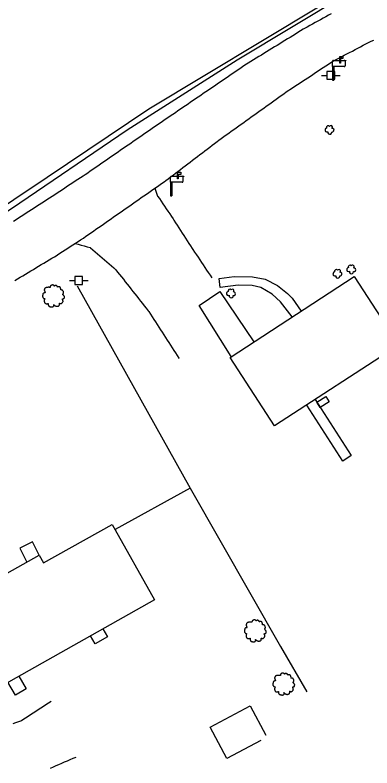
# Model space of a CAD drawing. Extents: x 1901471 to 1963503, y 756461 to 799997.
# Drawn here: x 1930422.7 to 1930538.8, y 773036.7 to 773281.7 of the extents above; entities that cross this region are included whole.
import ezdxf

# ---------------------------------------------------------------- set-up
doc = ezdxf.new("R2010")
doc.units = 0
for name, color, linetype in [('Default', 7, 'Continuous'), ('RD_EX_Bldg', 7, 'Continuous'), ('RD_EX_BldgApp', 7, 'Continuous'), ('RD_EX_Conc', 7, 'Continuous'), ('RD_EX_Driveway', 7, 'Continuous'), ('RD_EX_Fence_Other', 7, 'Continuous'), ('RD_EX_Road', 7, 'Continuous'), ('RD_EX_UT', 7, 'Continuous'), ('RD_EX_VEG', 7, 'Continuous')]:
    doc.layers.add(name, color=color, linetype=linetype)

# ---------------------------------------------------------------- blocks, each defined once
blk = doc.blocks.new('PP')
at = {"layer": 'RD_EX_UT'}
for p, q in [((2.49, 2.51), (-2.51, 2.51)), ((-2.51, 2.51), (-2.51, -2.49)), ((2.49, -2.49), (2.49, 2.51)), ((-5.94, -0.05), (-2.47, -0.05)), ((-2.51, -2.49), (2.49, -2.49)), ((2.42, -0.05), (6.06, -0.05))]:
    blk.add_line(p, q, dxfattribs=at)
blk = doc.blocks.new('MAIL')
at = {"layer": 'RD_EX_BldgApp'}
for p, q in [((-0.33, 6.48), (1.72, 6.48)), ((-0.33, 2.29), (-0.33, 6.48)), ((1.72, 5.13), (0.05, 5.13)), ((0.05, 5.13), (0.05, 2.29)), ((1.72, 6.48), (1.72, 5.13)), ((-4.97, 0), (-4.97, 3.5)), ((-4.97, 0), (-4.97, -8.82)), ((2.59, 0), (-4.97, 0)), ((-4.47, 4), (2.59, 4)), ((-4.14, 0), (-4.14, -8.82)), ((0.05, 2.29), (-0.33, 2.29)), ((3.09, 3.5), (3.09, 4)), ((3.09, 4), (3.59, 4)), ((3.09, 3.5), (3.09, 0.5)), ((3.59, 4), (3.59, 3.75)), ((-4.97, -8.82), (-4.14, -8.82))]:
    blk.add_line(p, q, dxfattribs=at)
for centre, start, end in [((-4.47, 3.5), 90, 180), ((2.59, 3.5), 0, 90), ((2.59, 0.5), 270, 0)]:
    blk.add_arc(centre, 0.5, start, end, dxfattribs=at)
blk = doc.blocks.new('T2')
at = {"layer": 'RD_EX_VEG'}
for points in [[(0.05, 7.21), (-0.25, 7.24), (-0.57, 7.14), (-0.82, 7.04), (-1.05, 6.96), (-1.27, 6.86), (-1.57, 6.69), (-1.8, 6.49), (-1.92, 6.24), (-1.97, 6.01), (-2.02, 5.74), (-2.02, 5.56), (-2.15, 5.54), (-2.3, 5.56), (-2.55, 5.64), (-2.8, 5.64), (-3.05, 5.64), (-3.4, 5.61), (-3.75, 5.61), (-4.02, 5.56), (-4.35, 5.51), (-4.72, 5.39), (-5.07, 5.26), (-5.37, 5.01), (-5.62, 4.54), (-5.75, 4.19), (-5.9, 3.94), (-5.75, 3.49), (-5.57, 3.14), (-5.55, 2.94), (-5.47, 2.52), (-5.37, 2.29), (-5.25, 2.09), (-5.32, 2.07), (-5.7, 2.02), (-6, 1.92), (-6.42, 1.69), (-6.64, 1.47), (-6.74, 1.14), (-6.77, 0.79), (-6.87, 0.59), (-6.94, 0.32), (-6.97, 0.24), (-7.02, -0.08), (-6.92, -0.53), (-6.89, -0.88), (-6.77, -1.11), (-6.62, -1.28), (-6.44, -1.53), (-6.05, -1.76), (-5.72, -1.86), (-5.52, -1.88), (-5.7, -2.38), (-5.75, -2.73), (-5.87, -3.13), (-5.87, -3.21), (-5.92, -3.68), (-5.77, -4.01), (-5.7, -4.38), (-5.52, -4.61), (-5.25, -4.91), (-4.92, -5.13), (-4.42, -5.26), (-4.02, -5.23), (-3.45, -5.06), (-3.2, -4.98), (-3.22, -5.16), (-3.2, -5.53), (-3.2, -5.96), (-3.05, -6.28), (-2.95, -6.56), (-2.8, -6.81), (-2.47, -7.03), (-2.07, -7.11), (-1.65, -7.26), (-1.2, -7.33), (-0.7, -7.36), (-0.1, -7.21), (0.18, -7.08), (0.28, -6.91), (0.48, -6.53), (0.43, -6.31), (0.45, -5.71), (0.55, -5.88), (0.73, -6.23), (1.23, -6.53), (1.63, -6.71), (2.1, -6.86), (2.4, -6.93), (2.88, -6.86), (3.25, -6.78), (3.63, -6.66), (3.93, -6.38), (4.1, -6.11), (4.15, -5.83), (4.23, -5.46), (4.28, -5.28)], [(4.28, -5.28), (4.2, -5.11), (4.15, -4.86), (4.23, -4.88), (4.4, -4.93), (4.68, -5.06), (4.9, -5.13), (5.23, -5.11), (5.5, -5.01), (5.95, -4.73), (6.22, -4.26), (6.5, -3.86), (6.57, -3.53), (6.52, -3.31), (6.5, -2.81), (6.3, -2.56), (6.25, -2.43), (6.15, -2.03), (6.22, -1.98), (6.5, -1.93), (6.87, -1.81), (7.15, -1.68), (7.37, -1.51), (7.45, -1.28), (7.42, -0.88), (7.47, -0.48), (7.4, -0.33), (7.3, -0.18), (7.22, 0.02), (7.07, 0.17), (6.97, 0.32), (6.87, 0.42), (6.75, 0.57), (6.57, 0.69), (6.42, 0.74), (6.37, 0.89), (6.52, 1.09), (6.57, 1.19), (6.6, 1.42), (6.82, 1.77), (6.87, 2.17), (6.82, 2.59), (6.77, 2.87), (6.62, 3.14), (6.42, 3.39), (6.3, 3.56), (6.12, 3.69), (5.8, 3.81), (5.55, 3.86), (5.2, 3.86), (5, 3.91), (5.03, 3.96), (5.03, 4.11), (5.03, 4.39), (4.95, 4.84), (4.8, 5.34), (4.8, 5.36), (4.7, 5.61), (4.48, 5.81), (4.3, 5.91), (4.1, 6.04), (3.85, 6.06), (3.55, 6.06), (3.28, 6.01), (3.08, 5.91), (2.9, 5.79), (2.83, 5.94), (2.73, 6.24), (2.68, 6.39), (2.53, 6.56), (2.3, 6.76), (1.85, 6.89), (1.23, 6.81), (0.93, 6.61), (0.78, 6.44), (0.73, 6.56), (0.53, 6.76), (0.43, 6.94), (0.25, 7.06), (0.1, 7.16), (0, 7.21)]]:
    blk.add_spline(points, degree=3, dxfattribs=at)
blk = doc.blocks.new('SB2')
at = {"layer": 'RD_EX_VEG'}
for centre, radius, start, end in [((-1.56, -0.16), 1.26, 96.4518, 294.734), ((-0.72, 1.55), 1.08, 34.9763, 204.756), ((1.05, 1.7), 0.995, 308.7626, 152.0467), ((1.84, -0.28), 1.22, 256.5667, 98.1046), ((0.25, -1.6), 1.32, 166.8827, 5.7589)]:
    blk.add_arc(centre, radius, start, end, dxfattribs=at)

msp = doc.modelspace()

# ---------------------------------------------------------------- linework, layer by layer
at = {"layer": 'RD_EX_Bldg'}
for points in [[(1930547.58, 773174.26), (1930507.16, 773148.01), (1930492.66, 773170.33), (1930533.09, 773196.58)], [(1930468.1, 773091.4), (1930408.51, 773057.96), (1930394.72, 773082.52), (1930416.3, 773094.63), (1930414.89, 773097.14), (1930430.61, 773105.97), (1930432.02, 773103.45), (1930454.32, 773115.97)]]:
    msp.add_lwpolyline(points, close=True, dxfattribs=at)
msp.add_lwpolyline([(1930502.71, 773045.67), (1930491.61, 773039.77), (1930486.17, 773050.01), (1930499.22, 773056.95), (1930504.32, 773047.36)], dxfattribs=at)
at = {"layer": 'RD_EX_BldgApp'}
for points in [[(1930520.34, 773156.57), (1930532.07, 773138.35), (1930529.34, 773136.59), (1930517.62, 773154.81)], [(1930428.41, 773110.28), (1930424.32, 773108.22), (1930426.6, 773103.71)], [(1930430.59, 773105.95), (1930428.41, 773110.28)], [(1930451.33, 773081.99), (1930452.8, 773079.39)], [(1930452.8, 773079.39), (1930448.76, 773077.12), (1930447.3, 773079.72)], [(1930423.92, 773066.61), (1930426.35, 773062.46)], [(1930426.35, 773062.46), (1930422.87, 773060.42), (1930420.4, 773064.63)]]:
    msp.add_lwpolyline(points, dxfattribs=at)
msp.add_lwpolyline([(1930522, 773153.99), (1930520.9, 773155.7), (1930523.8, 773157.56), (1930524.9, 773155.86)], close=True, dxfattribs=at)
at = {"layer": 'RD_EX_Conc'}
msp.add_lwpolyline([(1930512.92, 773183.48), (1930509.05, 773188.43), (1930506.34, 773190.87), (1930502.67, 773193.01), (1930499.83, 773193.66), (1930495.28, 773193.79), (1930489.49, 773193.05), (1930489.09, 773196.03), (1930494, 773196.67), (1930499.93, 773196.55), (1930504.15, 773195.71), (1930508.13, 773193.73), (1930511.37, 773191.14), (1930512.83, 773189.56), (1930515.86, 773185.39)], dxfattribs=at)
at = {"layer": 'RD_EX_Driveway'}
for points in [[(1930468.17, 773225.32), (1930468.52, 773224.38), (1930468.87, 773223.45), (1930469.11, 773222.8), (1930469.67, 773221.97), (1930470.24, 773221.14), (1930470.8, 773220.32), (1930471.36, 773219.49), (1930471.92, 773218.66), (1930472.48, 773217.84), (1930473.04, 773217.01), (1930473.61, 773216.18), (1930474.17, 773215.36), (1930474.43, 773214.97), (1930474.97, 773214.13), (1930475.51, 773213.29), (1930476.05, 773212.45), (1930476.6, 773211.61), (1930477.14, 773210.77), (1930477.68, 773209.92), (1930478.22, 773209.08), (1930478.76, 773208.24), (1930479.3, 773207.4), (1930479.84, 773206.56), (1930480.39, 773205.72), (1930480.6, 773205.39), (1930481.16, 773204.56), (1930481.71, 773203.73), (1930482.27, 773202.9), (1930482.82, 773202.06), (1930483.38, 773201.23), (1930483.94, 773200.4), (1930484.49, 773199.57), (1930485.05, 773198.74), (1930485.6, 773197.91), (1930486.16, 773197.08), (1930486.72, 773196.25), (1930486.78, 773196.16)], [(1930442.3, 773207.41), (1930443.27, 773207.14), (1930444.23, 773206.86), (1930445.19, 773206.59), (1930446.15, 773206.31), (1930447.11, 773206.04), (1930447.32, 773205.98), (1930448.07, 773205.33), (1930448.83, 773204.67), (1930449.58, 773204.01), (1930450.33, 773203.35), (1930451.09, 773202.7), (1930451.84, 773202.04), (1930452.59, 773201.38), (1930453.35, 773200.72), (1930454.1, 773200.07), (1930454.85, 773199.41), (1930455.49, 773198.85), (1930456.11, 773198.07), (1930456.73, 773197.28), (1930457.35, 773196.5), (1930457.97, 773195.71), (1930458.59, 773194.93), (1930459.2, 773194.14), (1930459.82, 773193.36), (1930460.44, 773192.57), (1930461.06, 773191.79), (1930461.68, 773191), (1930462.3, 773190.21), (1930462.92, 773189.43), (1930463.54, 773188.64), (1930464.16, 773187.86), (1930464.77, 773187.07), (1930465.39, 773186.29), (1930466.01, 773185.5), (1930466.24, 773185.21), (1930466.78, 773184.37), (1930467.33, 773183.53), (1930467.87, 773182.69), (1930468.41, 773181.84), (1930468.95, 773181), (1930469.49, 773180.16), (1930470.03, 773179.32), (1930470.57, 773178.48), (1930471.11, 773177.64), (1930471.65, 773176.8), (1930472.19, 773175.96), (1930472.73, 773175.12), (1930473.27, 773174.27), (1930473.81, 773173.43), (1930474.35, 773172.59), (1930474.9, 773171.75), (1930475.44, 773170.91), (1930475.98, 773170.07), (1930476.08, 773169.91)], [(1930493.01, 773170.55), (1930482.63, 773187.17), (1930489.4, 773191.72), (1930500.42, 773175.36)], [(1930434.46, 773058.41), (1930433.62, 773057.86), (1930432.79, 773057.31), (1930431.95, 773056.76), (1930431.12, 773056.21), (1930430.28, 773055.66), (1930429.45, 773055.11), (1930428.61, 773054.56), (1930427.78, 773054.01), (1930426.94, 773053.46), (1930426.11, 773052.91), (1930425.27, 773052.36), (1930424.8, 773052.06), (1930423.86, 773051.72), (1930422.92, 773051.39), (1930421.98, 773051.05)], [(1930434.26, 773036.71), (1930435.18, 773037.1), (1930436.1, 773037.5), (1930437.02, 773037.89), (1930437.94, 773038.29), (1930438.86, 773038.68), (1930439.77, 773039.08), (1930440.69, 773039.47), (1930441.61, 773039.87), (1930442.57, 773040.28)]]:
    msp.add_lwpolyline(points, dxfattribs=at)
at = {"layer": 'RD_EX_Fence_Other'}
for points in [[(1930791.03, 773402.61), (1930666.02, 773351.89), (1930618.5, 773332.02), (1930541.67, 773296.1), (1930521.46, 773284.25), (1930466.23, 773251.05), (1930433.12, 773228.79), (1930335.09, 773163.25), (1930304.27, 773140.65), (1930277.2, 773117.7), (1930251.25, 773094.99), (1930230.69, 773075.39), (1930202.12, 773046.67)], [(1930442.98, 773193.58), (1930479.65, 773127.74), (1930455.25, 773114.31)], [(1930479.65, 773127.74), (1930509.1, 773076.22), (1930517.67, 773061.45)]]:
    msp.add_lwpolyline(points, dxfattribs=at)
at = {"layer": 'RD_EX_Road'}
for points in [[(1930525.61, 773282.14), (1930524.74, 773281.65), (1930523.86, 773281.16), (1930522.99, 773280.68), (1930522.12, 773280.19), (1930521.24, 773279.7), (1930520.37, 773279.22), (1930519.49, 773278.73), (1930518.62, 773278.25), (1930517.75, 773277.76), (1930516.87, 773277.27), (1930516.49, 773277.06), (1930515.64, 773276.53), (1930514.78, 773276.01), (1930513.93, 773275.49), (1930513.08, 773274.96), (1930512.23, 773274.44), (1930511.38, 773273.92), (1930510.53, 773273.39), (1930509.67, 773272.87), (1930508.82, 773272.35), (1930507.97, 773271.82), (1930507.12, 773271.3), (1930506.27, 773270.78), (1930505.41, 773270.25), (1930504.56, 773269.73), (1930503.71, 773269.21), (1930502.86, 773268.68), (1930502.01, 773268.16), (1930501.16, 773267.63), (1930500.3, 773267.11), (1930499.45, 773266.59), (1930498.6, 773266.06), (1930497.99, 773265.69), (1930497.17, 773265.13), (1930496.34, 773264.57), (1930495.52, 773264), (1930494.69, 773263.44), (1930493.87, 773262.88), (1930493.04, 773262.31), (1930492.22, 773261.75), (1930491.39, 773261.19), (1930490.56, 773260.62), (1930489.74, 773260.06), (1930488.91, 773259.5), (1930488.09, 773258.93), (1930487.26, 773258.37), (1930486.44, 773257.81), (1930485.61, 773257.25), (1930484.78, 773256.68), (1930483.96, 773256.12), (1930483.13, 773255.56), (1930482.31, 773254.99), (1930481.48, 773254.43), (1930480.66, 773253.87), (1930479.83, 773253.3), (1930479.01, 773252.74), (1930478.18, 773252.18), (1930477.35, 773251.61), (1930476.53, 773251.05), (1930476.53, 773251.05), (1930475.7, 773250.49), (1930474.88, 773249.93), (1930474.05, 773249.36), (1930473.23, 773248.8), (1930472.4, 773248.24), (1930471.58, 773247.67), (1930470.75, 773247.11), (1930469.92, 773246.55), (1930469.1, 773245.98), (1930468.27, 773245.42), (1930467.75, 773245.07), (1930466.93, 773244.5), (1930466.11, 773243.93), (1930465.29, 773243.36), (1930464.47, 773242.79), (1930463.64, 773242.23), (1930462.82, 773241.66), (1930462, 773241.09), (1930461.18, 773240.52), (1930460.35, 773239.95), (1930459.53, 773239.39), (1930458.71, 773238.82), (1930457.89, 773238.25), (1930457.06, 773237.68), (1930456.24, 773237.11), (1930455.42, 773236.55), (1930454.6, 773235.98), (1930453.78, 773235.41), (1930452.95, 773234.84), (1930452.13, 773234.27), (1930451.31, 773233.71), (1930450.49, 773233.14), (1930449.66, 773232.57), (1930448.84, 773232), (1930448.02, 773231.43), (1930447.2, 773230.86), (1930446.37, 773230.3), (1930445.55, 773229.73), (1930444.84, 773229.24), (1930444, 773228.69), (1930443.16, 773228.15), (1930442.32, 773227.6), (1930441.49, 773227.06), (1930440.65, 773226.51), (1930439.81, 773225.97), (1930438.97, 773225.42), (1930438.13, 773224.88), (1930437.29, 773224.33), (1930436.46, 773223.79), (1930435.62, 773223.24), (1930434.78, 773222.7), (1930433.94, 773222.15), (1930433.1, 773221.61), (1930432.26, 773221.06), (1930431.43, 773220.52), (1930430.59, 773219.97), (1930429.75, 773219.43), (1930428.91, 773218.89), (1930428.07, 773218.34), (1930427.23, 773217.8), (1930426.39, 773217.25), (1930425.56, 773216.71), (1930424.72, 773216.16), (1930423.88, 773215.62), (1930423.88, 773215.62), (1930423.04, 773215.07), (1930422.2, 773214.53)], [(1930422.68, 773195.33), (1930423.54, 773195.84), (1930424.39, 773196.36), (1930425.25, 773196.87), (1930426.11, 773197.39), (1930426.96, 773197.91), (1930427.82, 773198.42), (1930428.68, 773198.94), (1930429.53, 773199.46), (1930430.39, 773199.97), (1930431.24, 773200.49), (1930432.1, 773201.01), (1930432.96, 773201.52), (1930433.81, 773202.04), (1930434.67, 773202.55), (1930435.53, 773203.07), (1930436.38, 773203.59), (1930436.5, 773203.66), (1930436.5, 773203.66), (1930437.34, 773204.2), (1930438.18, 773204.74), (1930439.02, 773205.29), (1930439.86, 773205.83), (1930440.7, 773206.37), (1930441.54, 773206.91), (1930442.38, 773207.46), (1930443.22, 773208), (1930444.06, 773208.54), (1930444.95, 773209.12), (1930445.77, 773209.7), (1930446.59, 773210.27), (1930447.41, 773210.84), (1930448.23, 773211.41), (1930449.05, 773211.98), (1930449.87, 773212.56), (1930450.69, 773213.13), (1930451.51, 773213.7), (1930452.33, 773214.27), (1930453.15, 773214.84), (1930453.97, 773215.41), (1930454.79, 773215.99), (1930455.61, 773216.56), (1930456.43, 773217.13), (1930457.25, 773217.7), (1930458.07, 773218.27), (1930458.89, 773218.85), (1930459.71, 773219.42), (1930460.53, 773219.99), (1930461.35, 773220.56), (1930462.17, 773221.13), (1930462.99, 773221.71), (1930463.81, 773222.28), (1930464.63, 773222.85), (1930465.45, 773223.42), (1930466.27, 773223.99), (1930467.09, 773224.57), (1930467.91, 773225.14), (1930468.73, 773225.71), (1930469.55, 773226.28), (1930470.37, 773226.85), (1930471.19, 773227.43), (1930471.74, 773227.81), (1930472.54, 773228.41), (1930473.33, 773229.02), (1930474.13, 773229.62), (1930474.92, 773230.23), (1930475.72, 773230.84), (1930476.51, 773231.44), (1930477.31, 773232.05), (1930478.1, 773232.65), (1930478.9, 773233.26), (1930479.69, 773233.86), (1930480.49, 773234.47), (1930481.28, 773235.08), (1930482.08, 773235.68), (1930482.87, 773236.29), (1930483.67, 773236.89), (1930484.46, 773237.5), (1930485.26, 773238.1), (1930486.05, 773238.71), (1930486.85, 773239.32), (1930487.64, 773239.92), (1930488.44, 773240.53), (1930488.44, 773240.53), (1930489.02, 773240.97), (1930489.83, 773241.55), (1930490.65, 773242.13), (1930491.46, 773242.71), (1930492.27, 773243.29), (1930493.08, 773243.88), (1930493.9, 773244.46), (1930494.71, 773245.04), (1930495.52, 773245.62), (1930496.34, 773246.2), (1930497.15, 773246.78), (1930497.96, 773247.37), (1930498.77, 773247.95), (1930499.59, 773248.53), (1930500.4, 773249.11), (1930501.21, 773249.69), (1930502.03, 773250.27), (1930502.84, 773250.85), (1930503.65, 773251.44), (1930504.46, 773252.02), (1930505.28, 773252.6), (1930506.09, 773253.18), (1930506.9, 773253.76), (1930507.71, 773254.34), (1930508.53, 773254.93), (1930509.34, 773255.51), (1930510.15, 773256.09), (1930510.97, 773256.67), (1930511.78, 773257.25), (1930512.11, 773257.49), (1930512.95, 773258.03), (1930513.78, 773258.58), (1930514.62, 773259.13), (1930515.46, 773259.67), (1930516.29, 773260.22), (1930517.13, 773260.76), (1930517.97, 773261.31), (1930518.8, 773261.86), (1930519.64, 773262.4), (1930520.48, 773262.95), (1930521.31, 773263.49), (1930522.15, 773264.04), (1930522.99, 773264.59), (1930523.83, 773265.13), (1930524.66, 773265.68), (1930525.5, 773266.23), (1930526.27, 773266.73), (1930527.16, 773267.2), (1930528.04, 773267.66), (1930528.93, 773268.13), (1930529.81, 773268.59), (1930530.7, 773269.06), (1930531.58, 773269.52), (1930532.46, 773269.99), (1930533.35, 773270.45), (1930534.23, 773270.92), (1930535.12, 773271.38), (1930536, 773271.85), (1930536.89, 773272.31), (1930537.77, 773272.78), (1930538.54, 773273.18), (1930539.47, 773273.55)]]:
    msp.add_lwpolyline(points, dxfattribs=at)
at = {"layer": 'RD_EX_VEG'}
msp.add_lwpolyline([(1930530.85, 773288.67), (1930494.99, 773267.05), (1930459.16, 773244.28), (1930421.53, 773218.67), (1930377.58, 773189.48), (1930341.67, 773167.41), (1930312.88, 773146.74), (1930286.53, 773126.47), (1930261.01, 773101.64), (1930232.02, 773071.7), (1930208.18, 773046.19)], dxfattribs=at)

# ---------------------------------------------------------------- block references
at = {"layer": 'Default'}
for name, p, xscale, yscale in [('MAIL', (1930528.55, 773264.93), 0.5019685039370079, 0.5019685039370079), ('PP', (1930525.47, 773262.05), 0.5039370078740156, 0.5039370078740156), ('MAIL', (1930475.79, 773227.28), 0.5019685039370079, 0.5019685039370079), ('PP', (1930443.45, 773195.32), 0.5039370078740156, 0.5039370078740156)]:
    msp.add_blockref(name, p, dxfattribs=dict(at, xscale=xscale, yscale=yscale))
at = {"layer": 'RD_EX_VEG'}
for name, p, xscale, yscale in [('SB2', (1930524.96, 773244.37), 0.5019685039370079, 0.5019685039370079), ('SB2', (1930532.03, 773198.97), 0.5019685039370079, 0.5019685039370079), ('SB2', (1930527.56, 773197.55), 0.5019685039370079, 0.5019685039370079), ('T2', (1930435.11, 773190.34), 0.4921259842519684, 0.4921259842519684), ('SB2', (1930492.93, 773191.16), 0.5019685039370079, 0.5019685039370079), ('T2', (1930500.78, 773081.39), 0.4921259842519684, 0.4921259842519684), ('T2', (1930510.03, 773064.08), 0.4921259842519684, 0.4921259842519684)]:
    msp.add_blockref(name, p, dxfattribs=dict(at, xscale=xscale, yscale=yscale))

doc.saveas('drawing.dxf')
